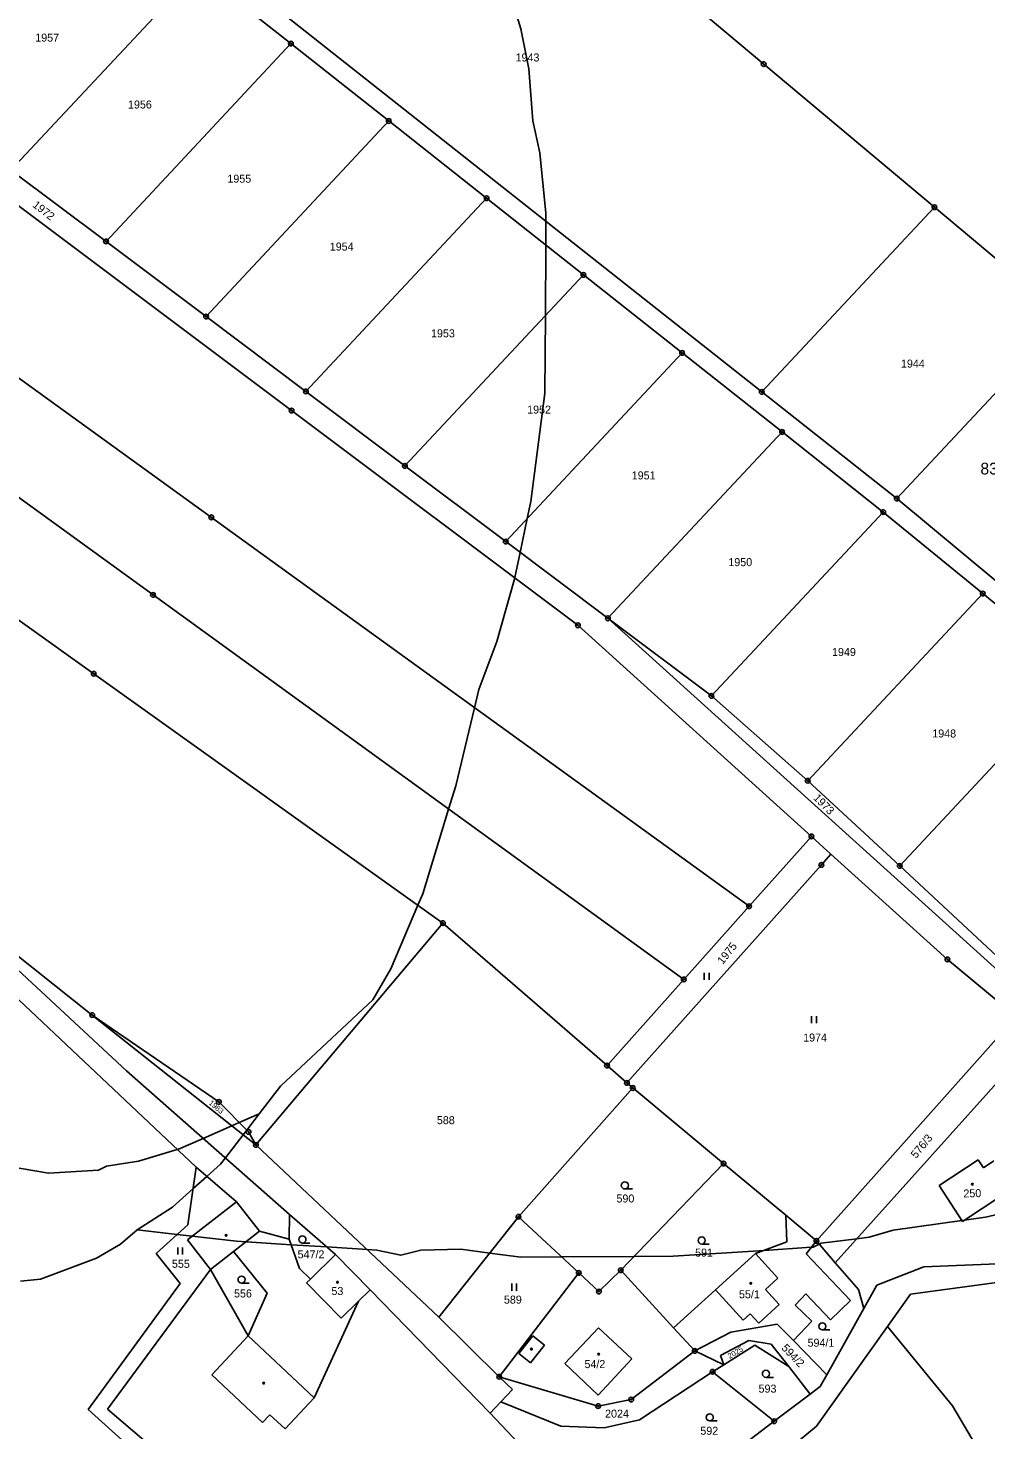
# Model space of a CAD drawing. Extents: x -445050 to -440454, y -1134563 to -1129741.
# Drawn here: x -442109.6 to -441906.2, y -1131967.6 to -1131669.9 of the extents above; entities that cross this region are included whole.
import ezdxf

# ---------------------------------------------------------------- set-up
doc = ezdxf.new("R2010")
doc.units = 0
for name, color, linetype in [('Vrstva 1', 7, 'Continuous'), ('Vrstva 18', 7, 'Continuous'), ('Vrstva 19', 7, 'Continuous'), ('Vrstva 24', 7, 'Continuous'), ('Vrstva 25', 7, 'Continuous'), ('Vrstva 3', 7, 'Continuous'), ('Vrstva 37', 7, 'Continuous'), ('Vrstva 4', 7, 'Continuous'), ('Vrstva 52', 7, 'Continuous'), ('Vrstva 53', 7, 'Continuous')]:
    doc.layers.add(name, color=color, linetype=linetype)

msp = doc.modelspace()

# ---------------------------------------------------------------- linework, layer by layer
at = {"layer": 'Vrstva 1'}
for points in [[(-442053.33, -1131593.78), (-441953.38, -1131677.57)], [(-441953.77, -1131747.17), (-442093.48, -1131636.72)], [(-442053.64, -1131751.13), (-442194.11, -1131645.78)], [(-442073.54, -1131657.58), (-442113.24, -1131700.05)], [(-442053.78, -1131673.2), (-442073.54, -1131657.58)], [(-442212.12, -1131671.53), (-442070.68, -1131773.81)], [(-442093.05, -1131715.21), (-442053.78, -1131673.2)], [(-442053.78, -1131673.2), (-442032.99, -1131689.64)], [(-441953.38, -1131677.57), (-441917.11, -1131707.97)], [(-442083.07, -1131790.29), (-442223.84, -1131688.29)], [(-442071.81, -1131731.16), (-442032.99, -1131689.64)], [(-442032.99, -1131689.64), (-442012.24, -1131706.05)], [(-442093.05, -1131715.21), (-442113.24, -1131700.05)], [(-442236.51, -1131706.4), (-442095.64, -1131807.01)], [(-442012.24, -1131706.05), (-442050.6, -1131747.08)], [(-441991.66, -1131722.32), (-442012.24, -1131706.05)], [(-441917.11, -1131707.97), (-441953.77, -1131747.17)], [(-441917.11, -1131707.97), (-441889.17, -1131731.39)], [(-442071.81, -1131731.16), (-442093.05, -1131715.21)], [(-442029.58, -1131762.87), (-441991.66, -1131722.32)], [(-441991.66, -1131722.32), (-441970.69, -1131738.9)], [(-442050.6, -1131747.08), (-442071.81, -1131731.16)], [(-441889.17, -1131731.39), (-441925.11, -1131769.83)], [(-441970.69, -1131738.9), (-442008.15, -1131778.96)], [(-441949.47, -1131755.68), (-441970.69, -1131738.9)], [(-442029.58, -1131762.87), (-442050.6, -1131747.08)], [(-441925.11, -1131769.83), (-441953.77, -1131747.17)], [(-441992.83, -1131796.74), (-442053.64, -1131751.13)], [(-441986.46, -1131795.25), (-441949.47, -1131755.68)], [(-441927.97, -1131772.68), (-441949.47, -1131755.68)], [(-442008.15, -1131778.96), (-442029.58, -1131762.87)], [(-441903.63, -1131787.62), (-441925.11, -1131769.83)], [(-441956.48, -1131856.4), (-442070.68, -1131773.81)], [(-441964.49, -1131811.74), (-441927.97, -1131772.68)], [(-441927.97, -1131772.68), (-441906.86, -1131789.99)], [(-441986.46, -1131795.25), (-442008.15, -1131778.96)], [(-441970.35, -1131871.95), (-442083.07, -1131790.29)], [(-441906.86, -1131789.99), (-441944.01, -1131829.74)], [(-441886.23, -1131806.92), (-441906.86, -1131789.99)], [(-441943.25, -1131841.56), (-441992.83, -1131796.74)], [(-441892, -1131880.62), (-441986.46, -1131795.25)], [(-441964.49, -1131811.74), (-441986.46, -1131795.25)], [(-442095.64, -1131807.01), (-442021.49, -1131859.97)], [(-441924.49, -1131847.83), (-441886.23, -1131806.92)], [(-441944.01, -1131829.74), (-441964.49, -1131811.74)], [(-441924.49, -1131847.83), (-441944.01, -1131829.74)], [(-441956.48, -1131856.4), (-441943.25, -1131841.56)], [(-441939.08, -1131845.33), (-441943.25, -1131841.56)], [(-441941.13, -1131847.63), (-441939.08, -1131845.33)], [(-441914.34, -1131867.69), (-441939.08, -1131845.33)], [(-441941.13, -1131847.63), (-441982.41, -1131893.92)], [(-441903.93, -1131866.9), (-441924.49, -1131847.83)], [(-442126.02, -1131856.76), (-442088.67, -1131891.38)], [(-441970.35, -1131871.95), (-441956.48, -1131856.4)], [(-442095.98, -1131879.52), (-442121.46, -1131859.3)], [(-442021.49, -1131859.97), (-442061.23, -1131907.08)], [(-441986.65, -1131890.24), (-442021.49, -1131859.97)], [(-442073.93, -1131911.82), (-442120.42, -1131868.01)], [(-441894.86, -1131883.83), (-441914.34, -1131867.69)], [(-441986.65, -1131890.24), (-441970.35, -1131871.95)], [(-442061.23, -1131907.08), (-442095.98, -1131879.52)], [(-442095.98, -1131879.52), (-442069.09, -1131897.95)], [(-441902.22, -1131882.62), (-441942.17, -1131927.46)], [(-441897.52, -1131886.82), (-441938.16, -1131932.11)], [(-441982.41, -1131893.92), (-441986.65, -1131890.24)], [(-442088.67, -1131891.38), (-442054.05, -1131921.86)], [(-441981.18, -1131894.99), (-442005.47, -1131922.34)], [(-441981.18, -1131894.99), (-441982.41, -1131893.92)], [(-441961.91, -1131911.03), (-441981.18, -1131894.99)], [(-442069.09, -1131897.95), (-442062.79, -1131904.32)], [(-442062.79, -1131904.32), (-442061.23, -1131907.08)], [(-442061.23, -1131907.08), (-442022.34, -1131943.64)], [(-441983.73, -1131933.7), (-441961.91, -1131911.03)], [(-441948.7, -1131922.03), (-441961.91, -1131911.03)], [(-441907.79, -1131910.23), (-441916.14, -1131915.72)], [(-441906.69, -1131911.91), (-441907.79, -1131910.23)], [(-441904.52, -1131910.48), (-441906.69, -1131911.91)], [(-442073.93, -1131911.82), (-442075.7, -1131924.06)], [(-442065.34, -1131919.13), (-442073.93, -1131911.82)], [(-441911.17, -1131923.32), (-441916.14, -1131915.72)], [(-442065.34, -1131919.13), (-442075.74, -1131927.24)], [(-442060.45, -1131925.4), (-442065.34, -1131919.13)], [(-441911.17, -1131923.32), (-441902.8, -1131917.85)], [(-442054.05, -1131921.86), (-442054.12, -1131927.09)], [(-442054.05, -1131921.86), (-442044.29, -1131930.38)], [(-442005.47, -1131922.34), (-442022.34, -1131943.64)], [(-441992.66, -1131934.26), (-442005.47, -1131922.34)], [(-441942.17, -1131927.46), (-441948.7, -1131922.03)], [(-441948.43, -1131927.63), (-441948.7, -1131922.03)], [(-442075.7, -1131924.06), (-442082.37, -1131930.16)], [(-442054.12, -1131927.09), (-442060.45, -1131925.4)], [(-442075.74, -1131927.24), (-442070.85, -1131933.51)], [(-442051.96, -1131933.34), (-442054.12, -1131927.09)], [(-441955.09, -1131930.15), (-441948.43, -1131927.63)], [(-441942.17, -1131927.46), (-441944.34, -1131930.18)], [(-441942.17, -1131927.46), (-441938.16, -1131932.11)], [(-442082.37, -1131930.16), (-442077.28, -1131936.52)], [(-442066, -1131929.73), (-442070.85, -1131933.51)], [(-442058.81, -1131938.59), (-442066, -1131929.73)], [(-442049.59, -1131935.56), (-442044.29, -1131930.38)], [(-442036.98, -1131937.86), (-442044.29, -1131930.38)], [(-441963.59, -1131937.84), (-441955.09, -1131930.15)], [(-441944.34, -1131930.18), (-441934.92, -1131940.14)], [(-441938.16, -1131932.11), (-441933.26, -1131937.78)], [(-442070.85, -1131933.51), (-442092.7, -1131963.22)], [(-442062.85, -1131947.65), (-442070.85, -1131933.51)], [(-442049.59, -1131935.56), (-442051.96, -1131933.34)], [(-441992.66, -1131934.26), (-442009.53, -1131956.3)], [(-441988.36, -1131938.23), (-441992.66, -1131934.26)], [(-441983.73, -1131933.7), (-441988.36, -1131938.23)], [(-441972.52, -1131945.92), (-441983.73, -1131933.7)], [(-441919.34, -1131932.97), (-441929.33, -1131936.88)], [(-441884.55, -1131933.7), (-441922.2, -1131938.77)], [(-441903.74, -1131932.35), (-441919.34, -1131932.97)], [(-442077.28, -1131936.52), (-442096.82, -1131963.25)], [(-442036.98, -1131937.86), (-442039.41, -1131940.24)], [(-442011.44, -1131964.01), (-442036.98, -1131937.86)], [(-441972.52, -1131945.92), (-441963.59, -1131937.84)], [(-441933.26, -1131937.78), (-441932.09, -1131941.81)], [(-441932.09, -1131941.81), (-441929.33, -1131936.88)], [(-442058.81, -1131938.59), (-442062.85, -1131947.65)], [(-442039.41, -1131940.24), (-442048.85, -1131960.82)], [(-441944.41, -1131938.7), (-441946.71, -1131941.14)], [(-441939.21, -1131944.19), (-441944.41, -1131938.7)], [(-441934.92, -1131940.14), (-441939.21, -1131944.19)], [(-441927.09, -1131945.65), (-441922.2, -1131938.77)], [(-442022.34, -1131943.64), (-442009.53, -1131956.3)], [(-441943.16, -1131944.49), (-441946.71, -1131941.14)], [(-441939.98, -1131955.92), (-441932.09, -1131941.81)], [(-441968.02, -1131950.82), (-441972.52, -1131945.92)], [(-441968.02, -1131950.82), (-441960.33, -1131946.85)], [(-441960.33, -1131946.85), (-441950.49, -1131945.14)], [(-441947.07, -1131948.64), (-441950.49, -1131945.14)], [(-441943.16, -1131944.49), (-441947.07, -1131948.64)], [(-441942.16, -1131966.83), (-441927.09, -1131945.65)], [(-441913.3, -1131962.46), (-441927.09, -1131945.65)], [(-442062.85, -1131947.65), (-442070.59, -1131955.88)], [(-441962.53, -1131951.77), (-441956.53, -1131948.63)], [(-441955.23, -1131949.62), (-441961.83, -1131953.75)], [(-441956.53, -1131948.63), (-441951.79, -1131949.37)], [(-441948.04, -1131954.16), (-441955.23, -1131949.62)], [(-441948.04, -1131954.16), (-441951.79, -1131949.37)], [(-441939.98, -1131955.92), (-441947.07, -1131948.64)], [(-441981.51, -1131961.17), (-441968.02, -1131950.82)], [(-441968.02, -1131950.82), (-441961.83, -1131953.75)], [(-441961.83, -1131953.75), (-441962.53, -1131951.77)], [(-442059.79, -1131966.04), (-442070.59, -1131955.88)], [(-441964.22, -1131955.25), (-441979.73, -1131965.48)], [(-441961.83, -1131953.75), (-441964.22, -1131955.25)], [(-441964.22, -1131955.25), (-441951.13, -1131965.77)], [(-441943.47, -1131959.98), (-441948.04, -1131954.16)], [(-441941.35, -1131958.38), (-441939.98, -1131955.92)], [(-442009.53, -1131956.3), (-442006.75, -1131959.05)], [(-442009.53, -1131956.3), (-441988.56, -1131962.55)], [(-441941.35, -1131958.38), (-441943.47, -1131959.98)], [(-442055.03, -1131967.39), (-442048.85, -1131960.82)], [(-442009.17, -1131961.61), (-442011.44, -1131964.01)], [(-442006.75, -1131959.05), (-442009.17, -1131961.61)], [(-441996.48, -1131966.78), (-442009.17, -1131961.61)], [(-441988.56, -1131962.55), (-441981.51, -1131961.17)], [(-441951.13, -1131965.77), (-441943.47, -1131959.98)], [(-442096.82, -1131963.25), (-442078.16, -1131980.14)], [(-442092.7, -1131963.22), (-442076.31, -1131977.22)], [(-442058.23, -1131964.38), (-442059.79, -1131966.04)], [(-442055.03, -1131967.39), (-442058.23, -1131964.38)], [(-442011.44, -1131964.01), (-441985.29, -1131991.77)], [(-441895.36, -1131992.82), (-441913.3, -1131962.46)], [(-441987.28, -1131967.19), (-441996.48, -1131966.78)], [(-441979.73, -1131965.48), (-441987.28, -1131967.19)], [(-441985.29, -1131991.77), (-441951.13, -1131965.77)], [(-441963.9, -1131984.78), (-441942.16, -1131966.83)]]:
    msp.add_lwpolyline(points, dxfattribs=at)
at = {"layer": 'Vrstva 24'}
for centre, radius in [((-442053.78, -1131673.2), 0.5), ((-442053.78, -1131673.2), 0.1), ((-441953.38, -1131677.57), 0.5), ((-441953.38, -1131677.57), 0.1), ((-442032.99, -1131689.64), 0.5), ((-442032.99, -1131689.64), 0.1), ((-442012.24, -1131706.05), 0.5), ((-442012.24, -1131706.05), 0.1), ((-441917.11, -1131707.97), 0.5), ((-441917.11, -1131707.97), 0.1), ((-442093.05, -1131715.21), 0.5), ((-442093.05, -1131715.21), 0.1), ((-441991.66, -1131722.32), 0.5), ((-441991.66, -1131722.32), 0.1), ((-442071.81, -1131731.16), 0.5), ((-442071.81, -1131731.16), 0.1), ((-441970.69, -1131738.9), 0.5), ((-441970.69, -1131738.9), 0.1), ((-442050.6, -1131747.08), 0.5), ((-442050.6, -1131747.08), 0.1), ((-441953.77, -1131747.17), 0.5), ((-441953.77, -1131747.17), 0.1), ((-442053.64, -1131751.13), 0.5), ((-442053.64, -1131751.13), 0.1), ((-441949.47, -1131755.68), 0.5), ((-441949.47, -1131755.68), 0.1), ((-442029.58, -1131762.87), 0.5), ((-442029.58, -1131762.87), 0.1), ((-441925.11, -1131769.83), 0.5), ((-441925.11, -1131769.83), 0.1), ((-442070.68, -1131773.81), 0.5), ((-442070.68, -1131773.81), 0.1), ((-441927.97, -1131772.68), 0.5), ((-441927.97, -1131772.68), 0.1), ((-442008.15, -1131778.96), 0.5), ((-442008.15, -1131778.96), 0.1), ((-442083.07, -1131790.29), 0.5), ((-442083.07, -1131790.29), 0.1), ((-441906.86, -1131789.99), 0.5), ((-441906.86, -1131789.99), 0.1), ((-441986.46, -1131795.25), 0.5), ((-441986.46, -1131795.25), 0.1), ((-441992.83, -1131796.74), 0.5), ((-441992.83, -1131796.74), 0.1), ((-442095.64, -1131807.01), 0.5), ((-442095.64, -1131807.01), 0.1), ((-441964.49, -1131811.74), 0.5), ((-441964.49, -1131811.74), 0.1), ((-441944.01, -1131829.74), 0.5), ((-441944.01, -1131829.74), 0.1), ((-441943.25, -1131841.56), 0.5), ((-441943.25, -1131841.56), 0.1), ((-441941.13, -1131847.63), 0.5), ((-441941.13, -1131847.63), 0.1), ((-441924.49, -1131847.83), 0.5), ((-441924.49, -1131847.83), 0.1), ((-441956.48, -1131856.4), 0.5), ((-441956.48, -1131856.4), 0.1), ((-442021.49, -1131859.97), 0.5), ((-442021.49, -1131859.97), 0.1), ((-441914.34, -1131867.69), 0.5), ((-441914.34, -1131867.69), 0.1), ((-441970.35, -1131871.95), 0.5), ((-441970.35, -1131871.95), 0.1), ((-442095.98, -1131879.52), 0.5), ((-442095.98, -1131879.52), 0.1), ((-441986.65, -1131890.24), 0.5), ((-441986.65, -1131890.24), 0.1), ((-441982.41, -1131893.92), 0.5), ((-441982.41, -1131893.92), 0.1), ((-441981.18, -1131894.99), 0.5), ((-441981.18, -1131894.99), 0.1), ((-442069.09, -1131897.95), 0.5), ((-442069.09, -1131897.95), 0.1), ((-442062.79, -1131904.32), 0.5), ((-442062.79, -1131904.32), 0.1), ((-442061.23, -1131907.08), 0.5), ((-442061.23, -1131907.08), 0.1), ((-441961.91, -1131911.03), 0.5), ((-441961.91, -1131911.03), 0.1), ((-442005.47, -1131922.34), 0.5), ((-442005.47, -1131922.34), 0.1), ((-441942.17, -1131927.46), 0.5), ((-441942.17, -1131927.46), 0.1), ((-441992.66, -1131934.26), 0.5), ((-441992.66, -1131934.26), 0.1), ((-441983.73, -1131933.7), 0.5), ((-441983.73, -1131933.7), 0.1), ((-441988.36, -1131938.23), 0.5), ((-441988.36, -1131938.23), 0.1), ((-441968.02, -1131950.82), 0.5), ((-441968.02, -1131950.82), 0.1), ((-442009.53, -1131956.3), 0.5), ((-441964.22, -1131955.25), 0.5), ((-441964.22, -1131955.25), 0.1), ((-442009.53, -1131956.3), 0.1), ((-441981.51, -1131961.17), 0.5), ((-441981.51, -1131961.17), 0.1), ((-441988.56, -1131962.55), 0.5), ((-441988.56, -1131962.55), 0.1), ((-441951.13, -1131965.77), 0.5), ((-441951.13, -1131965.77), 0.1)]:
    msp.add_circle(centre, radius, dxfattribs=at)
at = {"layer": 'Vrstva 25'}
for p, q in [((-441965.99, -1131872), (-441965.99, -1131870.5)), ((-441964.99, -1131872), (-441964.99, -1131870.5)), ((-441943.19, -1131881.23), (-441943.19, -1131879.73)), ((-441942.19, -1131881.23), (-441942.19, -1131879.73)), ((-441982.86, -1131916.43), (-441981.26, -1131916.43)), ((-442077.78, -1131930.36), (-442077.78, -1131928.86)), ((-442076.78, -1131930.36), (-442076.78, -1131928.86)), ((-442051.33, -1131927.91), (-442049.73, -1131927.91)), ((-441966.54, -1131928.12), (-441964.94, -1131928.12)), ((-442064.26, -1131936.43), (-442062.66, -1131936.43)), ((-442006.87, -1131938.04), (-442006.87, -1131936.54)), ((-442005.87, -1131938.04), (-442005.87, -1131936.54)), ((-441940.91, -1131946.36), (-441939.31, -1131946.36)), ((-441952.91, -1131956.44), (-441951.31, -1131956.44)), ((-441964.83, -1131965.68), (-441963.23, -1131965.68))]:
    msp.add_line(p, q, dxfattribs=at)
for centre, radius in [((-441982.86, -1131915.68), 0.75), ((-441909.08, -1131915.42), 0.175), ((-442067.55, -1131926.29), 0.175), ((-442051.33, -1131927.16), 0.75), ((-441966.54, -1131927.37), 0.75), ((-442064.26, -1131935.68), 0.75), ((-442043.89, -1131936.24), 0.175), ((-441956.11, -1131936.49), 0.175), ((-441940.91, -1131945.61), 0.75), ((-442002.69, -1131950.45), 0.175), ((-441988.41, -1131951.5), 0.175), ((-441952.91, -1131955.69), 0.75), ((-442059.57, -1131957.66), 0.175), ((-441964.83, -1131964.93), 0.75)]:
    msp.add_circle(centre, radius, dxfattribs=at)
at = {"layer": 'Vrstva 3'}
for points in [[(-441907.79, -1131910.23), (-441916.14, -1131915.72)], [(-441906.69, -1131911.91), (-441907.79, -1131910.23)], [(-441904.52, -1131910.48), (-441906.69, -1131911.91)], [(-441911.17, -1131923.32), (-441916.14, -1131915.72)], [(-441911.17, -1131923.32), (-441902.8, -1131917.85)], [(-442049.59, -1131935.56), (-442044.29, -1131930.38)], [(-442036.98, -1131937.86), (-442044.29, -1131930.38)], [(-441963.59, -1131937.84), (-441955.09, -1131930.15)], [(-441955.09, -1131930.15), (-441950.36, -1131935.38)], [(-442049.59, -1131935.56), (-442050.44, -1131936.39)], [(-442050.44, -1131936.39), (-442043.13, -1131943.87)], [(-442036.98, -1131937.86), (-442039.41, -1131940.24)], [(-441957.76, -1131944.29), (-441963.59, -1131937.84)], [(-441950.36, -1131935.38), (-441953.01, -1131937.78)], [(-441953.01, -1131937.78), (-441950.1, -1131941)], [(-442039.41, -1131940.24), (-442043.13, -1131943.87)], [(-441950.1, -1131941), (-441954.44, -1131944.93)], [(-441956.26, -1131942.93), (-441957.76, -1131944.29)], [(-441954.44, -1131944.93), (-441956.26, -1131942.93)], [(-441995.6, -1131953.53), (-441988.46, -1131945.9)], [(-441988.46, -1131945.9), (-441981.38, -1131952.53)], [(-441981.38, -1131952.53), (-441988.55, -1131960.2)], [(-441988.55, -1131960.2), (-441995.6, -1131953.53)]]:
    msp.add_lwpolyline(points, dxfattribs=at)
at = {"layer": 'Vrstva 37'}
for centre in [(-441909.08, -1131915.42), (-442043.89, -1131936.24), (-441956.11, -1131936.49), (-441988.41, -1131951.5)]:
    msp.add_circle(centre, 0.175, dxfattribs=at)
at = {"layer": 'Vrstva 4'}
for points in [[(-442060.45, -1131925.4), (-442066, -1131929.73)], [(-441955.09, -1131930.15), (-441950.36, -1131935.38)], [(-442049.59, -1131935.56), (-442050.44, -1131936.39)], [(-442050.44, -1131936.39), (-442043.13, -1131943.87)], [(-441957.76, -1131944.29), (-441963.59, -1131937.84)], [(-441950.36, -1131935.38), (-441953.01, -1131937.78)], [(-441953.01, -1131937.78), (-441950.1, -1131941)], [(-442039.41, -1131940.24), (-442043.13, -1131943.87)], [(-441950.1, -1131941), (-441954.44, -1131944.93)], [(-441956.26, -1131942.93), (-441957.76, -1131944.29)], [(-441954.44, -1131944.93), (-441956.26, -1131942.93)], [(-441995.6, -1131953.53), (-441988.46, -1131945.9)], [(-441988.46, -1131945.9), (-441981.38, -1131952.53)], [(-442048.85, -1131960.82), (-442062.85, -1131947.65)], [(-442005.4, -1131951.39), (-442002.43, -1131947.62)], [(-441999.92, -1131949.6), (-442002.89, -1131953.37)], [(-442002.43, -1131947.62), (-441999.92, -1131949.6)], [(-442002.89, -1131953.37), (-442005.4, -1131951.39)], [(-441981.38, -1131952.53), (-441988.55, -1131960.2)], [(-441988.55, -1131960.2), (-441995.6, -1131953.53)]]:
    msp.add_lwpolyline(points, dxfattribs=at)
at = {"layer": 'Vrstva 52'}
for points in [[(-442007.27, -1131662.41), (-442004.93, -1131670.07), (-442003.23, -1131678.57), (-442002.38, -1131689.63), (-442000.89, -1131696.43), (-441999.62, -1131709.19), (-441999.63, -1131710.92), (-441999.66, -1131716), (-441999.74, -1131730.96), (-441999.83, -1131747.45), (-442002.81, -1131770.41), (-442003.58, -1131774.07), (-442005.09, -1131781.26), (-442006.21, -1131786.57), (-442006.24, -1131786.68), (-442010.04, -1131800.18), (-442013.86, -1131810.38), (-442014.79, -1131814.23), (-442018.75, -1131830.79), (-442020.28, -1131835.78), (-442025.77, -1131853.75), (-442026.8, -1131856.18), (-442032.57, -1131869.69), (-442036.4, -1131876.29), (-442055.96, -1131894.57), (-442060.5, -1131900.51)], [(-442060.5, -1131900.51), (-442064.74, -1131902.35), (-442066.32, -1131903.04), (-442072.42, -1131905.69), (-442077.64, -1131907.96), (-442077.93, -1131908.05), (-442086.15, -1131910.51), (-442092.95, -1131911.58), (-442094.65, -1131912.43), (-442105.28, -1131913.06), (-442114, -1131911.58)], [(-442086.47, -1131925.14), (-442078.92, -1131920.29), (-442074.6, -1131916.42), (-442071.64, -1131913.77), (-442068.71, -1131911.15), (-442067.7, -1131909.84), (-442063.92, -1131904.94), (-442063.16, -1131903.95), (-442060.5, -1131900.51)], [(-441898.32, -1131920.56), (-441906.29, -1131922.42), (-441910.76, -1131923.05), (-441911.3, -1131923.13), (-441925.85, -1131925.18), (-441930.95, -1131926.67), (-441933.57, -1131927), (-441941.16, -1131927.95), (-441941.57, -1131928.15), (-441942.86, -1131928.8), (-441943.26, -1131928.82), (-441953.28, -1131929.47), (-441972.62, -1131930.71), (-441980.9, -1131930.76), (-441996.31, -1131930.87), (-442004.93, -1131930.92), (-442011.57, -1131930.04), (-442017.69, -1131929.22), (-442026.19, -1131929.43), (-442030.45, -1131930.5), (-442035.55, -1131929.43), (-442037.59, -1131929.3), (-442046.15, -1131928.75), (-442053.71, -1131928.27), (-442065.31, -1131927.52), (-442074.74, -1131926.46), (-442077.93, -1131926.1), (-442086.47, -1131925.14)], [(-442111.23, -1131936.02), (-442106.98, -1131935.6), (-442095.07, -1131931.14), (-442089.97, -1131928.16), (-442086.47, -1131925.14)]]:
    msp.add_lwpolyline(points, dxfattribs=at)

# ---------------------------------------------------------------- texts
at = {"layer": 'Vrstva 18'}
for s, p in [('1957', (-442108.08, -1131672.79)), ('1943', (-442006.07, -1131677)), ('1956', (-442088.38, -1131686.99)), ('1955', (-442067.27, -1131702.74)), ('1954', (-442045.53, -1131717.16)), ('1953', (-442024.02, -1131735.58)), ('1944', (-441924.22, -1131742.01)), ('1952', (-442003.61, -1131751.78)), ('1951', (-441981.4, -1131765.75)), ('1950', (-441960.88, -1131784.17)), ('1949', (-441938.86, -1131803.25)), ('1948', (-441917.57, -1131820.56)), ('1974', (-441944.99, -1131885.12)), ('588', (-442022.78, -1131902.67)), ('590', (-441984.64, -1131919.3)), ('591', (-441967.94, -1131930.8)), ('555', (-442079.05, -1131933.18)), ('547/2', (-442052.36, -1131931.17)), ('556', (-442065.86, -1131939.47)), ('589', (-442008.54, -1131940.78)), ('594/1', (-441944.06, -1131949.93)), ('593', (-441954.46, -1131959.68)), ('2024', (-441987.06, -1131965)), ('592', (-441966.83, -1131968.63))]:
    msp.add_text(s, height=1.7, dxfattribs=at).set_placement(p)
for s, height, rotation, p in [('1972', 1.7, 321.8391, (-442108.79, -1131707.73)), ('1973', 1.7, 315, (-441942.98, -1131833.53)), ('1975', 1.7, 51.3405, (-441962.07, -1131868.87)), ('1983', 1.14, 319.5437, (-442071.32, -1131898.32)), ('576/3', 1.7, 50.7843, (-441921, -1131910.07)), ('2025', 1.14, 30.7359, (-441960.6, -1131952.55)), ('594/2', 1.7, 313.9011, (-441949.72, -1131950.34))]:
    msp.add_text(s, height=height, rotation=rotation, dxfattribs=at).set_placement(p)
at = {"layer": 'Vrstva 19'}
msp.add_text('250', height=1.7, rotation=1.5174, dxfattribs=at).set_placement((-441910.94, -1131918.25))
for s, p in [('53', (-442045.18, -1131938.96)), ('55/1', (-441958.62, -1131939.65)), ('54/2', (-441991.44, -1131954.47))]:
    msp.add_text(s, height=1.7, dxfattribs=at).set_placement(p)
at = {"layer": 'Vrstva 53'}
msp.add_text('83521', height=2.5, dxfattribs=at).set_placement((-441907.35, -1131764.71))

doc.saveas('drawing.dxf')
